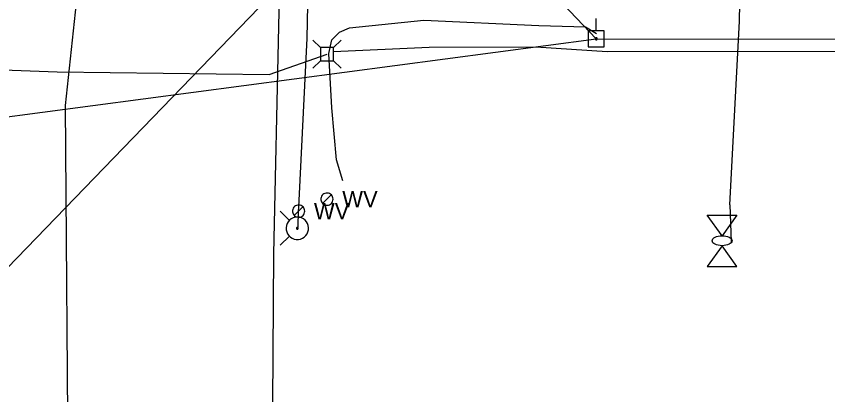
# Model space of a CAD drawing. Extents: x 596028 to 606371, y 330010 to 403088.
# Drawn here: x 602006.2 to 602195.6, y 358082.6 to 358170.9 of the extents above; entities that cross this region are included whole.
import ezdxf

# ---------------------------------------------------------------- set-up
doc = ezdxf.new("R2010")
doc.units = 0
for name, color, linetype in [('E_LTG_CID', 7, 'Continuous'), ('E_UTL_AG_Bold', 7, 'Continuous'), ('E_UTL_E_Bold', 7, 'Continuous'), ('E_UTL_E_UG', 7, 'Continuous'), ('E_UTL_EGuyWire', 7, 'Continuous'), ('E_UTL_EPowerPole', 7, 'Continuous'), ('E_UTL_FO_UG_MCI', 7, 'Continuous'), ('E_UTL_G_UG', 7, 'Continuous'), ('E_UTL_Overhead', 7, 'Continuous'), ('E_UTL_SAN_UG', 7, 'Continuous'), ('E_UTL_T_UG', 7, 'Continuous'), ('E_UTL_W', 7, 'Continuous'), ('E_UTL_W_UG', 7, 'Continuous'), ('E_UTL_WHydrant', 7, 'Continuous')]:
    doc.layers.add(name, color=color, linetype=linetype)

msp = doc.modelspace()

# ---------------------------------------------------------------- linework, layer by layer
at = {"layer": 'E_LTG_CID'}
msp.add_lwpolyline([(602061.96, 357674.11), (602069.87, 357674.52), (602084.73, 357681.44), (602093.92, 357687.73), (602096.24, 357693.29), (602094.51, 357704.11), (602052.67, 357814.36), (602040.8, 357867.88), (602040.59, 357869.12), (602040.44, 357870.23), (602037.24, 357895.08), (602023.47, 358008.17), (602018.96, 358035.01), (602018.89, 358035.91), (602019.35, 358049.28), (602019.33, 358050.04), (602019.18, 358050.83), (602018.44, 358056.61), (602017.68, 358150.12), (602026.14, 358228.54), (602026.58, 358230.4), (602029.68, 358261.02), (602031.22, 358372.23)], dxfattribs=at)
at = {"layer": 'E_UTL_AG_Bold'}
for points in [[(602077.19, 358163.63), (602075.44, 358165.38)], [(602080.28, 358163.63), (602082.04, 358165.38)], [(602080.28, 358163.63), (602077.19, 358163.63)], [(602077.19, 358163.63), (602077.19, 358160.54)], [(602080.28, 358160.54), (602080.28, 358163.63)], [(602077.19, 358160.54), (602075.44, 358158.78)], [(602077.19, 358160.54), (602080.28, 358160.54)], [(602080.28, 358160.54), (602082.04, 358158.78)]]:
    msp.add_lwpolyline(points, dxfattribs=at)
at = {"layer": 'E_UTL_E_Bold'}
for points in [[(602167.49, 358124.55), (602174.42, 358124.55)], [(602170.96, 358119.7), (602167.49, 358124.55)], [(602174.42, 358124.55), (602170.96, 358119.7)], [(602170.96, 358117.39), (602167.49, 358112.55)], [(602174.42, 358112.55), (602170.96, 358117.39)], [(602167.49, 358112.55), (602174.42, 358112.55)]]:
    msp.add_lwpolyline(points, dxfattribs=at)
msp.add_ellipse((602170.96, 358118.55), major_axis=(2.31, 0), ratio=0.5, dxfattribs=at)
at = {"layer": 'E_UTL_E_UG'}
msp.add_lwpolyline([(602082.42, 358132.57), (602080.93, 358137.45), (602079.84, 358149.56), (602079.19, 358162.27), (602079.9, 358165.42), (602081.64, 358167.24), (602084.01, 358168.23), (602101.34, 358170.02), (602128.16, 358168.77), (602139.05, 358168.42), (602141.67, 358166.93)], dxfattribs=at)
at = {"layer": 'E_UTL_EGuyWire'}
msp.add_line((602141.6, 358165.66), (601966.98, 358349.71), dxfattribs=at)
at = {"layer": 'E_UTL_EPowerPole'}
for points in [[(602141.56, 358167.51), (602141.56, 358170.41)], [(602143.41, 358167.51), (602139.72, 358167.51)], [(602139.72, 358167.51), (602139.72, 358163.81)], [(602143.41, 358163.81), (602143.41, 358167.51)], [(602141.83, 358165.66), (602141.83, 358165.71), (602141.82, 358165.75), (602141.8, 358165.79), (602141.77, 358165.83), (602141.73, 358165.86), (602141.69, 358165.88), (602141.65, 358165.9), (602141.61, 358165.9), (602141.56, 358165.9), (602141.52, 358165.89), (602141.48, 358165.87), (602141.44, 358165.84), (602141.41, 358165.81), (602141.38, 358165.77), (602141.37, 358165.73), (602141.36, 358165.69), (602141.36, 358165.64), (602141.37, 358165.6), (602141.38, 358165.55), (602141.41, 358165.52), (602141.44, 358165.48), (602141.48, 358165.46), (602141.52, 358165.44), (602141.56, 358165.43), (602141.61, 358165.43), (602141.65, 358165.43), (602141.69, 358165.45), (602141.73, 358165.47), (602141.77, 358165.5), (602141.8, 358165.53), (602141.82, 358165.57), (602141.83, 358165.62), (602141.83, 358165.66)], [(602139.72, 358163.81), (602143.41, 358163.81)]]:
    msp.add_lwpolyline(points, dxfattribs=at)
at = {"layer": 'E_UTL_FO_UG_MCI'}
msp.add_lwpolyline([(602122.02, 357762.16), (602099.73, 357859.28), (602072.46, 357984.57), (602065.66, 358010.68), (602066.35, 358115.5), (602068.64, 358221.64), (602071.49, 358230.84), (602077.02, 358652.91)], dxfattribs=at)
at = {"layer": 'E_UTL_G_UG'}
for points in [[(602172.76, 358126.97), (602174.98, 358169.79), (602175.71, 358206.92)], [(602172.76, 358126.97), (602173.06, 358118.29)]]:
    msp.add_lwpolyline(points, dxfattribs=at)
at = {"layer": 'E_UTL_Overhead'}
msp.add_lwpolyline([(601965.3, 358142.36), (602141.6, 358165.66), (602275.19, 358165.61), (602527.03, 358162.85)], dxfattribs=at)
at = {"layer": 'E_UTL_SAN_UG'}
msp.add_line((601978.93, 358086.15), (602072.96, 358183.42), dxfattribs=at)
at = {"layer": 'E_UTL_T_UG'}
msp.add_line((602144.12, 358162.72), (602274.82, 358162.81), dxfattribs=at)
for points in [[(602080.22, 358162.68), (602102.61, 358163.69), (602127.52, 358163.79), (602144.12, 358162.72)], [(601945.08, 358158.01), (601946.18, 358158.12), (601963.24, 358159.92), (602015.74, 358157.99), (602065.21, 358157.33), (602078.74, 358162.08)]]:
    msp.add_lwpolyline(points, dxfattribs=at)
at = {"layer": 'E_UTL_W'}
for points in [[(602080.15, 358128.26), (602080.13, 358128.53), (602080.05, 358128.79), (602079.93, 358129.03), (602079.76, 358129.25), (602079.55, 358129.43), (602079.32, 358129.56), (602079.06, 358129.65), (602078.79, 358129.69), (602078.52, 358129.68), (602078.26, 358129.61), (602078.01, 358129.5), (602077.79, 358129.34), (602077.61, 358129.15), (602077.46, 358128.92), (602077.36, 358128.67), (602077.31, 358128.4), (602077.31, 358128.13), (602077.36, 358127.86), (602077.46, 358127.61), (602077.61, 358127.38), (602077.79, 358127.19), (602078.01, 358127.03), (602078.26, 358126.92), (602078.52, 358126.85), (602078.79, 358126.84), (602079.06, 358126.88), (602079.32, 358126.97), (602079.55, 358127.1), (602079.76, 358127.28), (602079.93, 358127.49), (602080.05, 358127.73), (602080.13, 358127.99), (602080.15, 358128.26)], [(602077.72, 358127.26), (602079.73, 358129.27)], [(602073.54, 358125.46), (602073.52, 358125.73), (602073.44, 358125.99), (602073.32, 358126.23), (602073.15, 358126.45), (602072.94, 358126.63), (602072.71, 358126.76), (602072.45, 358126.85), (602072.18, 358126.89), (602071.91, 358126.88), (602071.65, 358126.81), (602071.4, 358126.7), (602071.18, 358126.54), (602071, 358126.35), (602070.85, 358126.12), (602070.75, 358125.87), (602070.7, 358125.6), (602070.7, 358125.33), (602070.75, 358125.06), (602070.85, 358124.81), (602071, 358124.58), (602071.18, 358124.39), (602071.4, 358124.23), (602071.65, 358124.12), (602071.91, 358124.05), (602072.18, 358124.04), (602072.45, 358124.08), (602072.71, 358124.17), (602072.94, 358124.3), (602073.15, 358124.48), (602073.32, 358124.69), (602073.44, 358124.93), (602073.52, 358125.19), (602073.54, 358125.46)], [(602071.11, 358124.46), (602073.12, 358126.47)]]:
    msp.add_lwpolyline(points, dxfattribs=at)
at = {"layer": 'E_UTL_W_UG'}
msp.add_lwpolyline([(602071.82, 358121.46), (602072.02, 358121.94), (602072.12, 358125.46), (602072.13, 358126.4), (602074.09, 358165.78), (602075.15, 358216.28), (602075.5, 358320.98), (602077.09, 358468.1), (602079.19, 358540.29), (602078.91, 358557.35), (602075, 358561.13)], dxfattribs=at)
at = {"layer": 'E_UTL_WHydrant'}
for points in [[(602069.98, 358123.3), (602067.84, 358125.44)], [(602071.82, 358124.09), (602071.32, 358124.04), (602070.84, 358123.9), (602070.4, 358123.67), (602070.01, 358123.36), (602069.68, 358122.98), (602069.43, 358122.55), (602069.27, 358122.08), (602069.2, 358121.59), (602069.22, 358121.09), (602069.34, 358120.61), (602069.54, 358120.15), (602069.83, 358119.75), (602070.19, 358119.4), (602070.61, 358119.13), (602071.08, 358118.95), (602071.57, 358118.85), (602072.06, 358118.85), (602072.55, 358118.95), (602073.02, 358119.13), (602073.44, 358119.4), (602073.8, 358119.75), (602074.09, 358120.15), (602074.29, 358120.61), (602074.41, 358121.09), (602074.44, 358121.59), (602074.36, 358122.08), (602074.2, 358122.55), (602073.95, 358122.98), (602073.63, 358123.36), (602073.23, 358123.67), (602072.79, 358123.9), (602072.31, 358124.04), (602071.82, 358124.09)], [(602071.82, 358121.66), (602071.78, 358121.66), (602071.74, 358121.65), (602071.71, 358121.63), (602071.68, 358121.61), (602071.65, 358121.58), (602071.63, 358121.55), (602071.62, 358121.51), (602071.62, 358121.47), (602071.62, 358121.44), (602071.63, 358121.4), (602071.64, 358121.36), (602071.66, 358121.33), (602071.69, 358121.31), (602071.72, 358121.29), (602071.76, 358121.27), (602071.8, 358121.26), (602071.83, 358121.26), (602071.87, 358121.27), (602071.91, 358121.29), (602071.94, 358121.31), (602071.97, 358121.33), (602071.99, 358121.36), (602072.01, 358121.4), (602072.01, 358121.44), (602072.02, 358121.47), (602072.01, 358121.51), (602072, 358121.55), (602071.98, 358121.58), (602071.95, 358121.61), (602071.92, 358121.63), (602071.89, 358121.65), (602071.85, 358121.66), (602071.82, 358121.66)], [(602069.98, 358119.63), (602067.84, 358117.49)]]:
    msp.add_lwpolyline(points, dxfattribs=at)

# ---------------------------------------------------------------- texts
at = {"layer": 'E_UTL_W'}
for p in [(602082.29, 358126.34), (602075.68, 358123.54)]:
    msp.add_text('WV', height=3.85, dxfattribs=at).set_placement(p)

doc.saveas('drawing.dxf')
